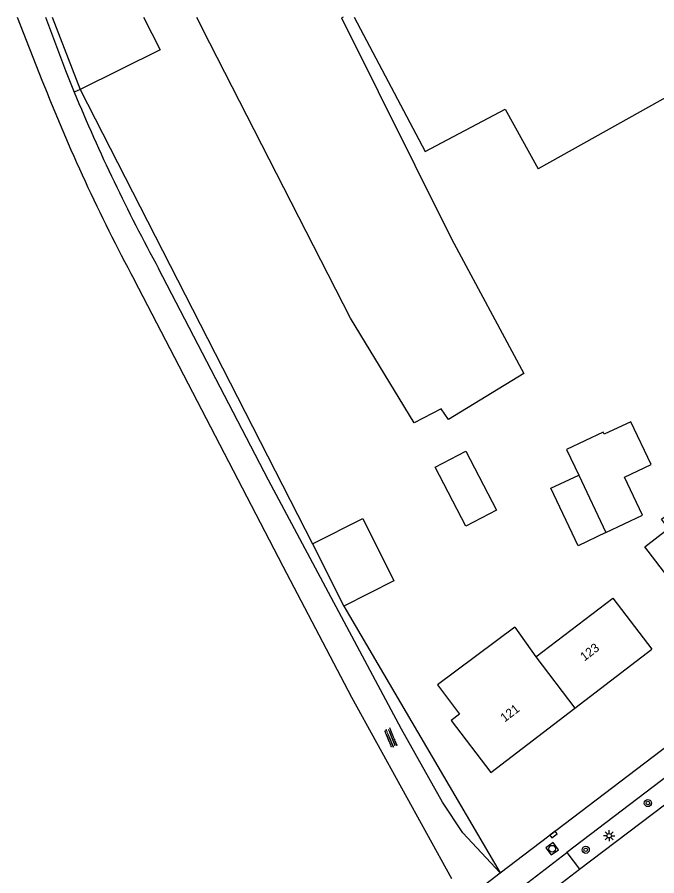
# Model space of a CAD drawing. Extents: x 136000 to 141014, y 402000 to 403500.
# Drawn here: x 138805.5 to 138877.2, y 403403.7 to 403500 of the extents above; entities that cross this region are included whole.
import ezdxf

# ---------------------------------------------------------------- set-up
doc = ezdxf.new("R2010")
doc.units = 0
for name, color, linetype in [('gg-afsc-draadraster', 7, 'Continuous'), ('gg-afsc-erfafscheiding', 7, 'Continuous'), ('gg-afsc-hekwerk', 7, 'Continuous'), ('gg-afsc-lijn draadraster', 7, 'Continuous'), ('gg-anno-huisnummerreeks BGT', 7, 'Continuous'), ('gg-bbg-bijgebouw', 7, 'Continuous'), ('gg-bbg-gedigitaliseerde bebouwing', 7, 'Continuous'), ('gg-bbg-gedigitaliseerde bijgebouw', 7, 'Continuous'), ('gg-bbg-hoofdgebouw', 7, 'Continuous'), ('gg-bbg-tussenscheiding', 7, 'Continuous'), ('gg-knt-bronhoudergrens', 7, 'Continuous'), ('gg-knt-onverhard', 7, 'Continuous'), ('gg-knt-verharding', 7, 'Continuous'), ('gt-grn-vlakafsluiter', 7, 'Continuous'), ('gt-symb-boom', 7, 'Continuous'), ('gt-symb-kolk', 7, 'Continuous'), ('gt-symb-lichtmast', 7, 'Continuous'), ('gt-symb-overige verharding', 7, 'Continuous'), ('gt-symb-rioolschacht', 7, 'Continuous')]:
    doc.layers.add(name, color=color, linetype=linetype)

# ---------------------------------------------------------------- blocks, each defined once
blk = doc.blocks.new('gt0-OVH')
at = {"layer": 'gt-symb-overige verharding'}
for points in [[(-0.972, 0.298), (-0.967, 0.308), (-0.965, 0.319), (-0.966, 0.33), (-0.971, 0.34), (-0.978, 0.348), (-0.988, 0.353), (-0.999, 0.355), (-1.01, 0.354), (-1.02, 0.349), (-1.028, 0.342), (-1.033, 0.332), (-1.035, 0.321), (-1.034, 0.31), (-1.029, 0.3), (-1.022, 0.292), (-1.012, 0.287), (-1.001, 0.285), (-0.99, 0.286), (-0.98, 0.291)], [(-0.872, 0.106), (-0.867, 0.116), (-0.865, 0.126), (-0.866, 0.137), (-0.871, 0.147), (-0.878, 0.156), (-0.888, 0.161), (-0.899, 0.163), (-0.91, 0.162), (-0.92, 0.157), (-0.928, 0.15), (-0.933, 0.14), (-0.935, 0.129), (-0.934, 0.118), (-0.929, 0.108), (-0.922, 0.1), (-0.912, 0.095), (-0.901, 0.092), (-0.89, 0.094), (-0.88, 0.098)], [(-0.772, 0.298), (-0.767, 0.308), (-0.765, 0.319), (-0.766, 0.33), (-0.771, 0.34), (-0.778, 0.348), (-0.788, 0.353), (-0.799, 0.355), (-0.81, 0.354), (-0.82, 0.349), (-0.828, 0.342), (-0.833, 0.332), (-0.835, 0.321), (-0.834, 0.31), (-0.829, 0.3), (-0.822, 0.292), (-0.812, 0.287), (-0.801, 0.285), (-0.79, 0.286), (-0.78, 0.291)], [(-0.672, 0.106), (-0.667, 0.116), (-0.665, 0.126), (-0.666, 0.137), (-0.671, 0.147), (-0.678, 0.156), (-0.688, 0.161), (-0.699, 0.163), (-0.71, 0.162), (-0.72, 0.157), (-0.728, 0.15), (-0.733, 0.14), (-0.735, 0.129), (-0.734, 0.118), (-0.729, 0.108), (-0.722, 0.1), (-0.712, 0.095), (-0.701, 0.092), (-0.69, 0.094), (-0.68, 0.098)], [(-0.572, 0.298), (-0.567, 0.308), (-0.565, 0.319), (-0.566, 0.33), (-0.571, 0.34), (-0.578, 0.348), (-0.588, 0.353), (-0.599, 0.355), (-0.61, 0.354), (-0.62, 0.349), (-0.628, 0.342), (-0.633, 0.332), (-0.635, 0.321), (-0.634, 0.31), (-0.629, 0.3), (-0.622, 0.292), (-0.612, 0.287), (-0.601, 0.285), (-0.59, 0.286), (-0.58, 0.291)], [(-0.472, 0.106), (-0.467, 0.116), (-0.465, 0.126), (-0.466, 0.137), (-0.471, 0.147), (-0.478, 0.156), (-0.488, 0.161), (-0.499, 0.163), (-0.51, 0.162), (-0.52, 0.157), (-0.528, 0.15), (-0.533, 0.14), (-0.535, 0.129), (-0.534, 0.118), (-0.529, 0.108), (-0.522, 0.1), (-0.512, 0.095), (-0.501, 0.092), (-0.49, 0.094), (-0.48, 0.098)], [(-0.372, 0.298), (-0.367, 0.308), (-0.365, 0.319), (-0.366, 0.33), (-0.371, 0.34), (-0.378, 0.348), (-0.388, 0.353), (-0.399, 0.355), (-0.41, 0.354), (-0.42, 0.349), (-0.428, 0.342), (-0.433, 0.332), (-0.435, 0.321), (-0.434, 0.31), (-0.429, 0.3), (-0.422, 0.292), (-0.412, 0.287), (-0.401, 0.285), (-0.39, 0.286), (-0.38, 0.291)], [(-0.272, 0.106), (-0.267, 0.116), (-0.265, 0.126), (-0.266, 0.137), (-0.271, 0.147), (-0.278, 0.156), (-0.288, 0.161), (-0.299, 0.163), (-0.31, 0.162), (-0.32, 0.157), (-0.328, 0.15), (-0.333, 0.14), (-0.335, 0.129), (-0.334, 0.118), (-0.329, 0.108), (-0.322, 0.1), (-0.312, 0.095), (-0.301, 0.092), (-0.29, 0.094), (-0.28, 0.098)], [(-0.172, 0.298), (-0.167, 0.308), (-0.165, 0.319), (-0.166, 0.33), (-0.171, 0.34), (-0.178, 0.348), (-0.188, 0.353), (-0.199, 0.355), (-0.21, 0.354), (-0.22, 0.349), (-0.228, 0.342), (-0.233, 0.332), (-0.235, 0.321), (-0.234, 0.31), (-0.229, 0.3), (-0.222, 0.292), (-0.212, 0.287), (-0.201, 0.285), (-0.19, 0.286), (-0.18, 0.291)], [(-0.072, 0.106), (-0.067, 0.116), (-0.065, 0.126), (-0.066, 0.137), (-0.071, 0.147), (-0.078, 0.156), (-0.088, 0.161), (-0.099, 0.163), (-0.11, 0.162), (-0.12, 0.157), (-0.128, 0.15), (-0.133, 0.14), (-0.135, 0.129), (-0.134, 0.118), (-0.129, 0.108), (-0.122, 0.1), (-0.112, 0.095), (-0.101, 0.092), (-0.09, 0.094), (-0.08, 0.098)], [(0.028, 0.298), (0.033, 0.308), (0.035, 0.319), (0.034, 0.33), (0.029, 0.34), (0.022, 0.348), (0.012, 0.353), (0.001, 0.355), (-0.01, 0.354), (-0.02, 0.349), (-0.028, 0.342), (-0.033, 0.332), (-0.035, 0.321), (-0.034, 0.31), (-0.029, 0.3), (-0.022, 0.292), (-0.012, 0.287), (-0.001, 0.285), (0.01, 0.286), (0.02, 0.291)], [(0.128, 0.106), (0.133, 0.116), (0.135, 0.126), (0.134, 0.137), (0.129, 0.147), (0.122, 0.156), (0.112, 0.161), (0.101, 0.163), (0.09, 0.162), (0.08, 0.157), (0.072, 0.15), (0.067, 0.14), (0.065, 0.129), (0.066, 0.118), (0.071, 0.108), (0.078, 0.1), (0.088, 0.095), (0.099, 0.092), (0.11, 0.094), (0.12, 0.098)], [(0.228, 0.298), (0.233, 0.308), (0.235, 0.319), (0.234, 0.33), (0.229, 0.34), (0.222, 0.348), (0.212, 0.353), (0.201, 0.355), (0.19, 0.354), (0.18, 0.349), (0.172, 0.342), (0.167, 0.332), (0.165, 0.321), (0.166, 0.31), (0.171, 0.3), (0.178, 0.292), (0.188, 0.287), (0.199, 0.285), (0.21, 0.286), (0.22, 0.291)], [(0.328, 0.106), (0.333, 0.116), (0.335, 0.126), (0.334, 0.137), (0.329, 0.147), (0.322, 0.156), (0.312, 0.161), (0.301, 0.163), (0.29, 0.162), (0.28, 0.157), (0.272, 0.15), (0.267, 0.14), (0.265, 0.129), (0.266, 0.118), (0.271, 0.108), (0.278, 0.1), (0.288, 0.095), (0.299, 0.092), (0.31, 0.094), (0.32, 0.098)], [(0.428, 0.298), (0.433, 0.308), (0.435, 0.319), (0.434, 0.33), (0.429, 0.34), (0.422, 0.348), (0.412, 0.353), (0.401, 0.355), (0.39, 0.354), (0.38, 0.349), (0.372, 0.342), (0.367, 0.332), (0.365, 0.321), (0.366, 0.31), (0.371, 0.3), (0.378, 0.292), (0.388, 0.287), (0.399, 0.285), (0.41, 0.286), (0.42, 0.291)], [(0.528, 0.106), (0.533, 0.116), (0.535, 0.126), (0.534, 0.137), (0.529, 0.147), (0.522, 0.156), (0.512, 0.161), (0.501, 0.163), (0.49, 0.162), (0.48, 0.157), (0.472, 0.15), (0.467, 0.14), (0.465, 0.129), (0.466, 0.118), (0.471, 0.108), (0.478, 0.1), (0.488, 0.095), (0.499, 0.092), (0.51, 0.094), (0.52, 0.098)], [(0.628, 0.298), (0.633, 0.308), (0.635, 0.319), (0.634, 0.33), (0.629, 0.34), (0.622, 0.348), (0.612, 0.353), (0.601, 0.355), (0.59, 0.354), (0.58, 0.349), (0.572, 0.342), (0.567, 0.332), (0.565, 0.321), (0.566, 0.31), (0.571, 0.3), (0.578, 0.292), (0.588, 0.287), (0.599, 0.285), (0.61, 0.286), (0.62, 0.291)], [(0.728, 0.106), (0.733, 0.116), (0.735, 0.126), (0.734, 0.137), (0.729, 0.147), (0.722, 0.156), (0.712, 0.161), (0.701, 0.163), (0.69, 0.162), (0.68, 0.157), (0.672, 0.15), (0.667, 0.14), (0.665, 0.129), (0.666, 0.118), (0.671, 0.108), (0.678, 0.1), (0.688, 0.095), (0.699, 0.092), (0.71, 0.094), (0.72, 0.098)], [(0.828, 0.298), (0.833, 0.308), (0.835, 0.319), (0.834, 0.33), (0.829, 0.34), (0.822, 0.348), (0.812, 0.353), (0.801, 0.355), (0.79, 0.354), (0.78, 0.349), (0.772, 0.342), (0.767, 0.332), (0.765, 0.321), (0.766, 0.31), (0.771, 0.3), (0.778, 0.292), (0.788, 0.287), (0.799, 0.285), (0.81, 0.286), (0.82, 0.291)], [(0.928, 0.106), (0.933, 0.116), (0.935, 0.126), (0.934, 0.137), (0.929, 0.147), (0.922, 0.156), (0.912, 0.161), (0.901, 0.163), (0.89, 0.162), (0.88, 0.157), (0.872, 0.15), (0.867, 0.14), (0.865, 0.129), (0.866, 0.118), (0.871, 0.108), (0.878, 0.1), (0.888, 0.095), (0.899, 0.092), (0.91, 0.094), (0.92, 0.098)], [(1.028, 0.298), (1.033, 0.308), (1.035, 0.319), (1.034, 0.33), (1.029, 0.34), (1.022, 0.348), (1.012, 0.353), (1.001, 0.355), (0.99, 0.354), (0.98, 0.349), (0.972, 0.342), (0.967, 0.332), (0.965, 0.321), (0.966, 0.31), (0.971, 0.3), (0.978, 0.292), (0.988, 0.287), (0.999, 0.285), (1.01, 0.286), (1.02, 0.291)], [(-0.972, -0.142), (-0.967, -0.132), (-0.965, -0.121), (-0.966, -0.11), (-0.971, -0.1), (-0.978, -0.092), (-0.988, -0.087), (-0.999, -0.085), (-1.01, -0.086), (-1.02, -0.091), (-1.028, -0.098), (-1.033, -0.108), (-1.035, -0.119), (-1.034, -0.13), (-1.029, -0.14), (-1.022, -0.148), (-1.012, -0.153), (-1.001, -0.155), (-0.99, -0.154), (-0.98, -0.149)], [(-0.872, -0.334), (-0.867, -0.324), (-0.865, -0.314), (-0.866, -0.303), (-0.871, -0.293), (-0.878, -0.284), (-0.888, -0.279), (-0.899, -0.277), (-0.91, -0.278), (-0.92, -0.283), (-0.928, -0.29), (-0.933, -0.3), (-0.935, -0.311), (-0.934, -0.322), (-0.929, -0.332), (-0.922, -0.34), (-0.912, -0.345), (-0.901, -0.348), (-0.89, -0.346), (-0.88, -0.342)], [(-0.772, -0.142), (-0.767, -0.132), (-0.765, -0.121), (-0.766, -0.11), (-0.771, -0.1), (-0.778, -0.092), (-0.788, -0.087), (-0.799, -0.085), (-0.81, -0.086), (-0.82, -0.091), (-0.828, -0.098), (-0.833, -0.108), (-0.835, -0.119), (-0.834, -0.13), (-0.829, -0.14), (-0.822, -0.148), (-0.812, -0.153), (-0.801, -0.155), (-0.79, -0.154), (-0.78, -0.149)], [(-0.672, -0.334), (-0.667, -0.324), (-0.665, -0.314), (-0.666, -0.303), (-0.671, -0.293), (-0.678, -0.284), (-0.688, -0.279), (-0.699, -0.277), (-0.71, -0.278), (-0.72, -0.283), (-0.728, -0.29), (-0.733, -0.3), (-0.735, -0.311), (-0.734, -0.322), (-0.729, -0.332), (-0.722, -0.34), (-0.712, -0.345), (-0.701, -0.348), (-0.69, -0.346), (-0.68, -0.342)], [(-0.572, -0.142), (-0.567, -0.132), (-0.565, -0.121), (-0.566, -0.11), (-0.571, -0.1), (-0.578, -0.092), (-0.588, -0.087), (-0.599, -0.085), (-0.61, -0.086), (-0.62, -0.091), (-0.628, -0.098), (-0.633, -0.108), (-0.635, -0.119), (-0.634, -0.13), (-0.629, -0.14), (-0.622, -0.148), (-0.612, -0.153), (-0.601, -0.155), (-0.59, -0.154), (-0.58, -0.149)], [(-0.472, -0.334), (-0.467, -0.324), (-0.465, -0.314), (-0.466, -0.303), (-0.471, -0.293), (-0.478, -0.284), (-0.488, -0.279), (-0.499, -0.277), (-0.51, -0.278), (-0.52, -0.283), (-0.528, -0.29), (-0.533, -0.3), (-0.535, -0.311), (-0.534, -0.322), (-0.529, -0.332), (-0.522, -0.34), (-0.512, -0.345), (-0.501, -0.348), (-0.49, -0.346), (-0.48, -0.342)], [(-0.372, -0.142), (-0.367, -0.132), (-0.365, -0.121), (-0.366, -0.11), (-0.371, -0.1), (-0.378, -0.092), (-0.388, -0.087), (-0.399, -0.085), (-0.41, -0.086), (-0.42, -0.091), (-0.428, -0.098), (-0.433, -0.108), (-0.435, -0.119), (-0.434, -0.13), (-0.429, -0.14), (-0.422, -0.148), (-0.412, -0.153), (-0.401, -0.155), (-0.39, -0.154), (-0.38, -0.149)], [(-0.272, -0.334), (-0.267, -0.324), (-0.265, -0.314), (-0.266, -0.303), (-0.271, -0.293), (-0.278, -0.284), (-0.288, -0.279), (-0.299, -0.277), (-0.31, -0.278), (-0.32, -0.283), (-0.328, -0.29), (-0.333, -0.3), (-0.335, -0.311), (-0.334, -0.322), (-0.329, -0.332), (-0.322, -0.34), (-0.312, -0.345), (-0.301, -0.348), (-0.29, -0.346), (-0.28, -0.342)], [(-0.172, -0.142), (-0.167, -0.132), (-0.165, -0.121), (-0.166, -0.11), (-0.171, -0.1), (-0.178, -0.092), (-0.188, -0.087), (-0.199, -0.085), (-0.21, -0.086), (-0.22, -0.091), (-0.228, -0.098), (-0.233, -0.108), (-0.235, -0.119), (-0.234, -0.13), (-0.229, -0.14), (-0.222, -0.148), (-0.212, -0.153), (-0.201, -0.155), (-0.19, -0.154), (-0.18, -0.149)], [(-0.072, -0.334), (-0.067, -0.324), (-0.065, -0.314), (-0.066, -0.303), (-0.071, -0.293), (-0.078, -0.284), (-0.088, -0.279), (-0.099, -0.277), (-0.11, -0.278), (-0.12, -0.283), (-0.128, -0.29), (-0.133, -0.3), (-0.135, -0.311), (-0.134, -0.322), (-0.129, -0.332), (-0.122, -0.34), (-0.112, -0.345), (-0.101, -0.348), (-0.09, -0.346), (-0.08, -0.342)], [(0.028, -0.142), (0.033, -0.132), (0.035, -0.121), (0.034, -0.11), (0.029, -0.1), (0.022, -0.092), (0.012, -0.087), (0.001, -0.085), (-0.01, -0.086), (-0.02, -0.091), (-0.028, -0.098), (-0.033, -0.108), (-0.035, -0.119), (-0.034, -0.13), (-0.029, -0.14), (-0.022, -0.148), (-0.012, -0.153), (-0.001, -0.155), (0.01, -0.154), (0.02, -0.149)], [(0.128, -0.334), (0.133, -0.324), (0.135, -0.314), (0.134, -0.303), (0.129, -0.293), (0.122, -0.284), (0.112, -0.279), (0.101, -0.277), (0.09, -0.278), (0.08, -0.283), (0.072, -0.29), (0.067, -0.3), (0.065, -0.311), (0.066, -0.322), (0.071, -0.332), (0.078, -0.34), (0.088, -0.345), (0.099, -0.348), (0.11, -0.346), (0.12, -0.342)], [(0.228, -0.142), (0.233, -0.132), (0.235, -0.121), (0.234, -0.11), (0.229, -0.1), (0.222, -0.092), (0.212, -0.087), (0.201, -0.085), (0.19, -0.086), (0.18, -0.091), (0.172, -0.098), (0.167, -0.108), (0.165, -0.119), (0.166, -0.13), (0.171, -0.14), (0.178, -0.148), (0.188, -0.153), (0.199, -0.155), (0.21, -0.154), (0.22, -0.149)], [(0.328, -0.334), (0.333, -0.324), (0.335, -0.314), (0.334, -0.303), (0.329, -0.293), (0.322, -0.284), (0.312, -0.279), (0.301, -0.277), (0.29, -0.278), (0.28, -0.283), (0.272, -0.29), (0.267, -0.3), (0.265, -0.311), (0.266, -0.322), (0.271, -0.332), (0.278, -0.34), (0.288, -0.345), (0.299, -0.348), (0.31, -0.346), (0.32, -0.342)], [(0.428, -0.142), (0.433, -0.132), (0.435, -0.121), (0.434, -0.11), (0.429, -0.1), (0.422, -0.092), (0.412, -0.087), (0.401, -0.085), (0.39, -0.086), (0.38, -0.091), (0.372, -0.098), (0.367, -0.108), (0.365, -0.119), (0.366, -0.13), (0.371, -0.14), (0.378, -0.148), (0.388, -0.153), (0.399, -0.155), (0.41, -0.154), (0.42, -0.149)], [(0.528, -0.334), (0.533, -0.324), (0.535, -0.314), (0.534, -0.303), (0.529, -0.293), (0.522, -0.284), (0.512, -0.279), (0.501, -0.277), (0.49, -0.278), (0.48, -0.283), (0.472, -0.29), (0.467, -0.3), (0.465, -0.311), (0.466, -0.322), (0.471, -0.332), (0.478, -0.34), (0.488, -0.345), (0.499, -0.348), (0.51, -0.346), (0.52, -0.342)], [(0.628, -0.142), (0.633, -0.132), (0.635, -0.121), (0.634, -0.11), (0.629, -0.1), (0.622, -0.092), (0.612, -0.087), (0.601, -0.085), (0.59, -0.086), (0.58, -0.091), (0.572, -0.098), (0.567, -0.108), (0.565, -0.119), (0.566, -0.13), (0.571, -0.14), (0.578, -0.148), (0.588, -0.153), (0.599, -0.155), (0.61, -0.154), (0.62, -0.149)], [(0.728, -0.334), (0.733, -0.324), (0.735, -0.314), (0.734, -0.303), (0.729, -0.293), (0.722, -0.284), (0.712, -0.279), (0.701, -0.277), (0.69, -0.278), (0.68, -0.283), (0.672, -0.29), (0.667, -0.3), (0.665, -0.311), (0.666, -0.322), (0.671, -0.332), (0.678, -0.34), (0.688, -0.345), (0.699, -0.348), (0.71, -0.346), (0.72, -0.342)], [(0.828, -0.142), (0.833, -0.132), (0.835, -0.121), (0.834, -0.11), (0.829, -0.1), (0.822, -0.092), (0.812, -0.087), (0.801, -0.085), (0.79, -0.086), (0.78, -0.091), (0.772, -0.098), (0.767, -0.108), (0.765, -0.119), (0.766, -0.13), (0.771, -0.14), (0.778, -0.148), (0.788, -0.153), (0.799, -0.155), (0.81, -0.154), (0.82, -0.149)], [(0.928, -0.334), (0.933, -0.324), (0.935, -0.314), (0.934, -0.303), (0.929, -0.293), (0.922, -0.284), (0.912, -0.279), (0.901, -0.277), (0.89, -0.278), (0.88, -0.283), (0.872, -0.29), (0.867, -0.3), (0.865, -0.311), (0.866, -0.322), (0.871, -0.332), (0.878, -0.34), (0.888, -0.345), (0.899, -0.348), (0.91, -0.346), (0.92, -0.342)], [(1.028, -0.142), (1.033, -0.132), (1.035, -0.121), (1.034, -0.11), (1.029, -0.1), (1.022, -0.092), (1.012, -0.087), (1.001, -0.085), (0.99, -0.086), (0.98, -0.091), (0.972, -0.098), (0.967, -0.108), (0.965, -0.119), (0.966, -0.13), (0.971, -0.14), (0.978, -0.148), (0.988, -0.153), (0.999, -0.155), (1.01, -0.154), (1.02, -0.149)]]:
    blk.add_lwpolyline(points, close=True, dxfattribs=at)
blk = doc.blocks.new('gt0-RS')
at = {"layer": 'gt-symb-rioolschacht'}
blk.add_lwpolyline([(-0.5, -0.5), (0.5, -0.5), (0.5, 0.5), (-0.5, 0.5)], close=True, dxfattribs=at)
blk.add_circle((0, 0), 0.375, dxfattribs=at)
blk = doc.blocks.new('gt0-KOLK')
at = {"layer": 'gt-symb-kolk'}
blk.add_lwpolyline([(0, 0), (0.375, 0), (0.375, 0.4), (-0.375, 0.4), (-0.375, 0), (0, 0)], dxfattribs=at)
blk = doc.blocks.new('gt0-BOOM')
at = {"layer": 'gt-symb-boom'}
for radius in [0.4, 0.2]:
    blk.add_circle((0, 0), radius, dxfattribs=at)
blk = doc.blocks.new('gt0-LMAST')
at = {"layer": 'gt-symb-lichtmast'}
for p, q in [((-0.182, 0.173), (-0.447, 0.438)), ((-0.005, 0.246), (-0.005, 0.621)), ((0.172, 0.173), (0.437, 0.438)), ((-0.255, -0.004), (-0.63, -0.004)), ((-0.182, -0.181), (-0.447, -0.446)), ((-0.005, -0.254), (-0.005, -0.629)), ((0.437, -0.446), (0.172, -0.181)), ((0.245, -0.004), (0.62, -0.004))]:
    blk.add_line(p, q, dxfattribs=at)
blk.add_circle((-0.005, -0.004), 0.25, dxfattribs=at)

msp = doc.modelspace()

# ---------------------------------------------------------------- linework, layer by layer
at = {"layer": 'gg-afsc-draadraster'}
for p, q in [((138809.402, 403500), (138812.534, 403491.875)), ((138842.833, 403466.236), (138826.247, 403498.69))]:
    msp.add_line(p, q, dxfattribs=at)
msp.add_lwpolyline([(138884.07, 403500), (138886.381, 403495.59), (138863.865, 403482.995)], dxfattribs=at)
at = {"layer": 'gg-afsc-erfafscheiding'}
msp.add_line((138842.1, 403433.972), (138859.615, 403404.053), dxfattribs=at)
at = {"layer": 'gg-afsc-hekwerk'}
msp.add_line((138812.534, 403491.875), (138838.58, 403440.962), dxfattribs=at)
at = {"layer": 'gg-afsc-lijn draadraster'}
msp.add_line((138842.833, 403466.236), (138826.247, 403498.69), dxfattribs=at)
at = {"layer": 'gg-bbg-bijgebouw'}
msp.add_line((138838.58, 403440.962), (138842.1, 403433.972), dxfattribs=at)
at = {"layer": 'gg-bbg-gedigitaliseerde bebouwing'}
msp.add_line((138861.24, 403431.582), (138863.621, 403428.272), dxfattribs=at)
for points in [[(138881.7, 403432.891), (138875.799, 403440.615), (138878.481, 403442.664), (138877.673, 403443.72), (138880.955, 403446.228), (138882.961, 403443.602), (138885.901, 403445.848)], [(138863.621, 403428.272), (138872.219, 403434.855), (138876.61, 403429.121)], [(138861.24, 403431.582), (138852.597, 403425.144), (138855.062, 403421.834), (138854.13, 403421.14)]]:
    msp.add_lwpolyline(points, dxfattribs=at)
at = {"layer": 'gg-bbg-gedigitaliseerde bijgebouw'}
for points in [[(138871.464, 403442.205), (138875.567, 403444.149), (138873.542, 403448.423), (138876.524, 403449.836), (138874.248, 403454.642), (138871.266, 403453.229), (138871.15, 403453.473), (138867.047, 403451.529), (138868.407, 403448.658)], [(138852.326, 403449.536), (138855.761, 403451.324), (138859.203, 403444.715), (138855.768, 403442.927), (138852.326, 403449.536)], [(138871.464, 403442.205), (138868.332, 403440.722), (138865.276, 403447.175), (138868.407, 403448.658)], [(138838.58, 403440.962), (138844.203, 403443.778), (138847.708, 403436.781), (138842.1, 403433.972)]]:
    msp.add_lwpolyline(points, dxfattribs=at)
at = {"layer": 'gg-bbg-hoofdgebouw'}
msp.add_line((138867.97, 403422.506), (138876.61, 403429.121), dxfattribs=at)
msp.add_lwpolyline([(138854.13, 403421.14), (138858.57, 403415.31), (138867.97, 403422.506)], dxfattribs=at)
at = {"layer": 'gg-bbg-tussenscheiding'}
for p, q in [((138868.407, 403448.658), (138871.464, 403442.205)), ((138863.621, 403428.272), (138867.97, 403422.506))]:
    msp.add_line(p, q, dxfattribs=at)
at = {"layer": 'gg-knt-bronhoudergrens'}
for p, q in [((138819.644, 403500), (138821.515, 403496.338)), ((138825.578, 403500), (138826.247, 403498.69)), ((138821.515, 403496.338), (138812.534, 403491.875))]:
    msp.add_line(p, q, dxfattribs=at)
for points in [[(138842.022, 403500), (138841.844, 403499.919), (138854.145, 403475.155), (138862.267, 403460.058), (138853.801, 403454.899), (138853.007, 403456.09), (138849.964, 403454.502), (138842.833, 403466.236)], [(138843.248, 403500), (138851.189, 403484.947), (138860.151, 403489.692), (138863.865, 403482.995)]]:
    msp.add_lwpolyline(points, dxfattribs=at)
at = {"layer": 'gg-knt-onverhard'}
for p, q in [((138805.493, 403500), (138808.27, 403492.952)), ((138855.42, 403408.54), (138853.13, 403411.96)), ((138855.42, 403408.54), (138859.615, 403404.053))]:
    msp.add_line(p, q, dxfattribs=at)
for points in [[(138808.677, 403500), (138810.901, 403494.027), (138811.888, 403491.589)], [(138853.13, 403411.96), (138848.56, 403420.181), (138833.65, 403448.081), (138821.34, 403471.812)], [(138854.193, 403403.383), (138843, 403423.721), (138835.28, 403438.391), (138818.596, 403470.577)]]:
    msp.add_lwpolyline(points, dxfattribs=at)
for centre, radius, start, end in [((139001.7, 403568.649), 207.714, 201.37247, 208.17391), ((138997.699, 403568.246), 201.003, 202.41884, 208.67013)]:
    msp.add_arc(centre, radius, start, end, dxfattribs=at)
at = {"layer": 'gg-knt-verharding'}
for p, q in [((138859.615, 403404.053), (138897.827, 403433.199)), ((138883.511, 403418.846), (138867.07, 403406.321)), ((138868.5, 403404.46), (138884.96, 403416.987)), ((138854.06, 403396.35), (138867.07, 403406.321)), ((138867.07, 403406.321), (138868.5, 403404.46)), ((138855.47, 403394.522), (138868.5, 403404.46)), ((138855.537, 403400.942), (138859.615, 403404.053))]:
    msp.add_line(p, q, dxfattribs=at)
at = {"layer": 'gt-grn-vlakafsluiter'}
msp.add_line((138812.534, 403491.875), (138811.888, 403491.589), dxfattribs=at)

# ---------------------------------------------------------------- block references
at = {"layer": 'gt-symb-boom'}
for p in [(138876.159, 403411.877), (138869.196, 403406.636)]:
    msp.add_blockref('gt0-BOOM', p, dxfattribs=at)
at = {"layer": 'gt-symb-kolk', "rotation": 37.20201017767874}
msp.add_blockref('gt0-KOLK', (138865.704, 403408.195), dxfattribs=at)
at = {"layer": 'gt-symb-lichtmast'}
msp.add_blockref('gt0-LMAST', (138871.819, 403408.215), dxfattribs=at)
at = {"layer": 'gt-symb-overige verharding', "rotation": -67.61363443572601}
msp.add_blockref('gt0-OVH', (138847.342, 403419.188), dxfattribs=at)
at = {"layer": 'gt-symb-rioolschacht', "rotation": 126.13684490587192}
msp.add_blockref('gt0-RS', (138865.43, 403406.759), dxfattribs=at)

# ---------------------------------------------------------------- texts
at = {"layer": 'gg-anno-huisnummerreeks BGT'}
for s, p in [('123', (138869.046, 403427.739)), ('121', (138860.11, 403420.898))]:
    msp.add_text(s, height=1, rotation=37.4, dxfattribs=at).set_placement(p)

doc.saveas('drawing.dxf')
